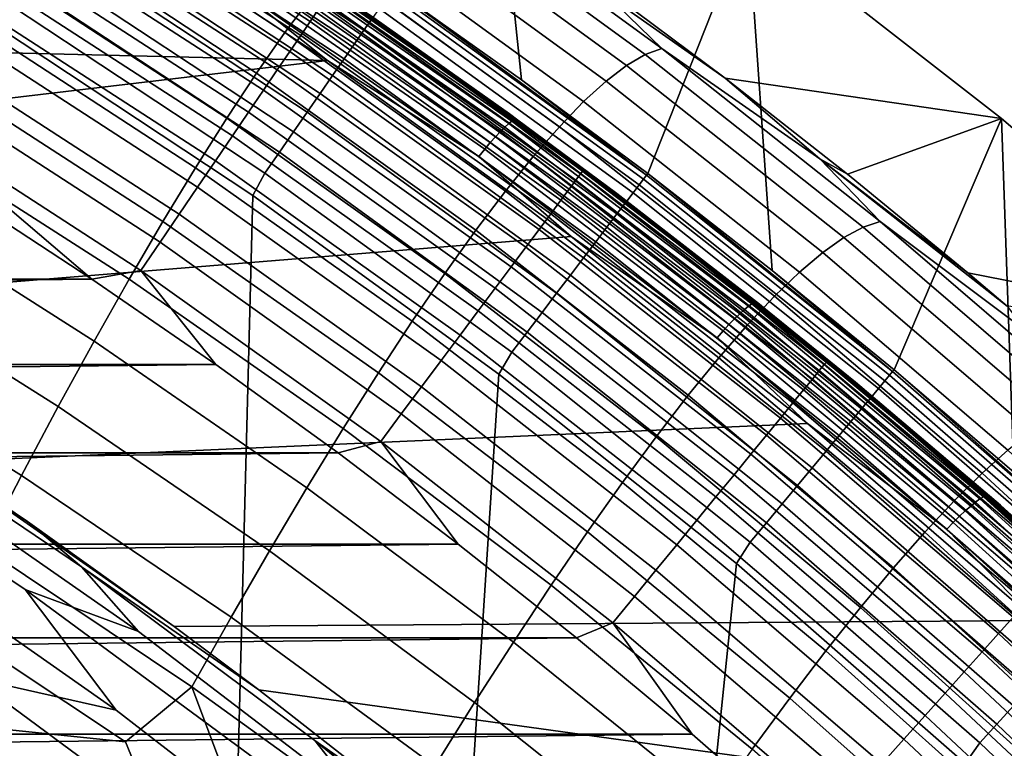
# Model space of a CAD drawing. Header units: metres. Extents: x -109 to 109, y -342 to 66.
# Tile 425 of 512: x 14.5 to 18.44, y 20.05 to 22.96. Entities that reach past the tile are written whole.
import ezdxf

# ---------------------------------------------------------------- set-up
doc = ezdxf.new("R2010")
doc.units = ezdxf.units.M
doc.layers.add('solid_K_24_62_16_000B91', color=7, linetype='CONTINUOUS')

msp = doc.modelspace()

# ---------------------------------------------------------------- linework, layer by layer
at = {"layer": 'solid_K_24_62_16_000B91'}
for points in [[(15.991677, 23.088614, 30.034899), (16.5056, 22.72406, 30.034899), (16.362354, 24.106152)], [(17.011217, 22.348072, 30.034899), (17.410774, 23.360184), (16.362354, 24.106152), (16.5056, 22.72406, 30.034899)], [(15.691946, 23.003103, 83.966492), (14.656211, 23.674631, 83.966492), (14.626853, 23.627079, 84.093422), (15.660514, 22.956896, 84.093422)], [(14.753477, 23.664045, -18.829754), (15.666631, 23.056747, -18.906811), (15.559358, 22.912891, -19.282022), (14.650827, 23.514727, -19.215351)], [(15.90837, 22.969385, 30.520365), (14.862084, 23.659826, 30.520365), (14.83138, 23.610947, 30.605007), (15.875504, 22.921932, 30.605007)], [(14.887036, 23.64954, 46.641953), (15.425117, 23.303118, 83.426178), (16.457989, 22.587542, 83.426178), (15.901577, 22.981541, 46.495449)], [(15.660514, 22.956896, 84.093422), (14.626853, 23.627079, 84.093422), (14.591463, 23.569756, 84.214653), (15.622622, 22.901194, 84.214653)], [(15.875504, 22.921932, 30.605007), (14.83138, 23.610947, 30.605007), (14.79623, 23.554989, 30.683298), (15.83788, 22.867609, 30.683298)], [(15.622622, 22.901194, 84.214653), (14.591463, 23.569756, 84.214653), (14.550342, 23.503149, 84.32914), (15.578595, 22.836472, 84.32914)], [(15.83788, 22.867609, 30.683298), (14.79623, 23.554989, 30.683298), (14.757004, 23.492542, 30.754417), (15.795892, 22.806984, 30.754417)], [(14.650827, 23.514727, -19.215351), (15.559358, 22.912891, -19.282022), (15.445794, 22.750315, -19.64773), (14.54223, 23.346022, -19.591316)], [(15.578595, 22.836472, 84.32914), (14.550342, 23.503149, 84.32914), (14.503841, 23.42783, 84.435905), (15.528809, 22.763283, 84.435905)], [(15.795892, 22.806984, 30.754417), (14.757004, 23.492542, 30.754417), (14.714113, 23.424263, 30.817619), (15.749982, 22.740696, 30.817619)], [(16.098898, 23.482441, -16.922972), (17.000734, 22.824306, -17.05686), (16.926321, 22.780666, -17.453314), (16.026939, 23.436771, -17.330425)], [(16.163284, 23.508303, -16.512434), (17.067213, 22.848875, -16.657282), (17.000734, 22.824306, -17.05686), (16.098898, 23.482441, -16.922972)], [(16.845245, 23.064573, -16.206446), (17.067213, 22.848875, -16.657282), (16.163284, 23.508303, -16.512434)], [(14.725998, 23.461349, 46.349281), (15.729713, 22.800573, 46.202793), (11.17944, 22.910191, 46.227093), (10.130357, 23.38991, 46.333443)], [(15.351768, 23.10199, 46.27219), (15.729713, 22.800573, 46.202793), (14.725998, 23.461349, 46.349281)], [(16.026939, 23.436771, -17.330425), (16.926321, 22.780666, -17.453314), (16.844141, 22.717993, -17.845543), (15.947569, 23.37133, -17.733667)], [(15.528809, 22.763283, 84.435905), (14.503841, 23.42783, 84.435905), (14.452359, 23.34444, 84.534042), (15.473689, 22.682253, 84.534042)], [(15.749982, 22.740696, 30.817619), (14.714113, 23.424263, 30.817619), (14.668008, 23.350864, 30.872238), (15.70063, 22.669439, 30.872238)], [(15.947569, 23.37133, -17.733667), (16.844141, 22.717993, -17.845543), (16.754364, 22.636314, -18.232447), (15.860951, 23.286152, -18.131565)], [(16.823025, 23.102846, -15.916196), (17.410774, 23.360184), (18.425398, 22.568516), (17.320786, 22.729645, -15.970938)], [(17.011217, 22.348072, 30.034899), (17.50827, 21.960835, 30.034899), (17.410774, 23.360184)], [(17.996513, 21.562544, 30.034899), (18.425398, 22.568516), (17.410774, 23.360184), (17.50827, 21.960835, 30.034899)], [(15.473689, 22.682253, 84.534042), (14.452359, 23.34444, 84.534042), (14.396337, 23.253696, 84.622704), (15.413707, 22.594074, 84.622704)], [(14.54223, 23.346022, -19.591316), (15.445794, 22.750315, -19.64773), (15.326304, 22.569635, -20.003044), (14.428033, 23.158573, -19.956736)], [(15.70063, 22.669439, 30.872238), (14.668008, 23.350864, 30.872238), (14.619171, 23.273119, 30.917702), (15.648356, 22.593964, 30.917702)], [(15.745089, 23.081224, 83.562515), (16.457989, 22.587542, 83.426178), (15.425117, 23.303118, 83.426178)], [(15.860951, 23.286152, -18.131565), (16.754364, 22.636314, -18.232447), (16.657158, 22.535671, -18.612926), (15.767249, 23.181276, -18.522987)], [(15.413707, 22.594074, 84.622704), (14.396337, 23.253696, 84.622704), (14.33625, 23.156372, 84.701141), (15.349375, 22.499504, 84.701141)], [(15.648356, 22.593964, 30.917702), (14.619171, 23.273119, 30.917702), (14.568117, 23.191843, 30.953533), (15.593708, 22.515059, 30.953533)], [(16.454603, 22.548233, 46.266941), (15.463814, 23.237886, 46.419834), (15.476101, 23.248446, 46.45562), (16.467665, 22.558254, 46.302608)], [(16.467665, 22.558254, 46.302608), (15.476101, 23.248446, 46.45562), (15.485883, 23.254852, 46.493118), (16.478064, 22.564232, 46.340012)], [(16.478064, 22.564232, 46.340012), (15.485883, 23.254852, 46.493118), (15.492991, 23.256998, 46.531693), (16.48562, 22.566067, 46.378517)], [(16.48562, 22.566067, 46.378517), (15.492991, 23.256998, 46.531693), (15.901577, 22.981541, 46.495449)], [(16.40188, 22.495974, 46.176292), (15.414217, 23.183449, 46.328701), (15.432605, 23.205107, 46.355827), (16.421427, 22.516825, 46.203239)], [(16.421427, 22.516825, 46.203239), (15.432605, 23.205107, 46.355827), (15.449231, 23.223356, 46.386379), (16.439102, 22.534346, 46.233627)], [(16.439102, 22.534346, 46.233627), (15.449231, 23.223356, 46.386379), (15.463814, 23.237886, 46.419834), (16.454603, 22.548233, 46.266941)], [(15.593708, 22.515059, 30.953533), (14.568117, 23.191843, 30.953533), (14.515381, 23.107889, 30.979355), (15.537259, 22.433556, 30.979355)], [(16.380798, 22.472147, 46.153248), (15.394385, 23.158752, 46.305466), (15.414217, 23.183449, 46.328701), (16.40188, 22.495974, 46.176292)], [(15.767249, 23.181276, -18.522987), (16.657158, 22.535671, -18.612926), (16.552694, 22.416103, -18.985882), (15.666631, 23.056747, -18.906811)], [(15.349375, 22.499504, 84.701141), (14.33625, 23.156372, 84.701141), (14.272616, 23.053299, 84.768677), (15.281243, 22.399347, 84.768677)], [(14.428033, 23.158573, -19.956736), (15.326304, 22.569635, -20.003044), (15.201256, 22.371475, -20.34708), (14.308586, 22.95302, -20.310696)], [(16.335493, 22.417255, 46.120388), (15.351768, 23.10199, 46.27219), (15.373449, 23.131445, 46.286522), (16.358543, 22.445757, 46.134506)], [(16.358543, 22.445757, 46.134506), (15.373449, 23.131445, 46.286522), (15.394385, 23.158752, 46.305466), (16.380798, 22.472147, 46.153248)], [(15.537259, 22.433556, 30.979355), (14.515381, 23.107889, 30.979355), (14.461516, 23.022139, 30.994898), (15.479602, 22.350307, 30.994898)], [(16.335493, 22.417255, 46.120388), (15.729713, 22.800573, 46.202793), (15.351768, 23.10199, 46.27219)], [(16.75351, 22.362112, 83.562515), (15.745089, 23.081224, 83.562515), (15.734415, 23.065535, 83.699898), (16.742153, 22.346909, 83.699898)], [(16.75351, 22.362112, 83.562515), (16.457989, 22.587542, 83.426178), (15.745089, 23.081224, 83.562515)], [(15.975239, 23.065935, 30.237499), (16.993767, 22.326162, 30.237499), (17.005396, 22.341442, 30.136866), (15.986173, 23.08172, 30.136866)], [(15.986173, 23.08172, 30.136866), (17.005396, 22.341442, 30.136866), (15.991677, 23.088614, 30.034899)], [(17.005396, 22.341442, 30.136866), (16.5056, 22.72406, 30.034899), (15.991677, 23.088614, 30.034899)], [(16.845245, 23.064573, -16.206446), (16.823025, 23.102846, -15.916196), (17.320786, 22.729645, -15.970938)], [(15.281243, 22.399347, 84.768677), (14.272616, 23.053299, 84.768677), (14.205976, 22.94536, 84.824738), (15.209894, 22.29446, 84.824738)], [(15.666631, 23.056747, -18.906811), (16.552694, 22.416103, -18.985882), (16.44125, 22.277924, -19.350334), (15.559358, 22.912891, -19.282022)], [(16.742153, 22.346909, 83.699898), (15.734415, 23.065535, 83.699898), (15.71665, 23.039419, 83.834938), (16.723249, 22.321606, 83.834938)], [(16.97596, 22.302769, 30.335642), (15.958501, 23.041767, 30.335642), (15.936132, 23.00947, 30.430262), (16.952166, 22.271509, 30.430262)], [(16.993767, 22.326162, 30.237499), (15.975239, 23.065935, 30.237499), (15.958501, 23.041767, 30.335642), (16.97596, 22.302769, 30.335642)], [(17.067213, 22.848875, -16.657282), (16.845245, 23.064573, -16.206446), (17.320786, 22.729645, -15.970938), (17.698484, 22.407253, -16.359255)], [(14.461516, 23.022139, 30.994898), (14.416456, 22.931305, 31), (15.431111, 22.261171, 31), (15.479602, 22.350307, 30.994898)], [(16.696964, 22.286417, 83.966492), (15.691946, 23.003103, 83.966492), (15.660514, 22.956896, 84.093422), (16.663519, 22.241646, 84.093422)], [(16.723249, 22.321606, 83.834938), (15.71665, 23.039419, 83.834938), (15.691946, 23.003103, 83.966492), (16.696964, 22.286417, 83.966492)], [(16.952166, 22.271509, 30.430262), (15.936132, 23.00947, 30.430262), (15.90837, 22.969385, 30.520365), (16.922634, 22.23271, 30.520365)], [(16.922634, 22.23271, 30.520365), (15.90837, 22.969385, 30.520365), (15.875504, 22.921932, 30.605007), (16.887672, 22.186779, 30.605007)], [(15.901577, 22.981541, 46.495449), (16.457989, 22.587542, 83.426178), (17.457718, 21.826347, 83.426178), (16.887358, 22.269283, 46.339237)], [(16.48562, 22.566067, 46.378517), (15.901577, 22.981541, 46.495449), (16.887358, 22.269283, 46.339237)], [(15.209894, 22.29446, 84.824738), (14.205976, 22.94536, 84.824738), (14.136902, 22.833475, 84.868843), (15.135939, 22.185741, 84.868843)], [(14.308586, 22.95302, -20.310696), (15.201256, 22.371475, -20.34708), (15.071013, 22.156452, -20.678947), (14.18424, 22.730009, -20.652283)], [(14.463273, 19.152376, 31), (15.332311, 18.464027, 31), (15.431111, 22.261171, 31), (14.416456, 22.931305, 31)], [(16.663519, 22.241646, 84.093422), (15.660514, 22.956896, 84.093422), (15.622622, 22.901194, 84.214653), (16.623199, 22.187674, 84.214653)], [(15.729713, 22.800573, 46.202793), (12.204753, 22.383778, 46.11039), (11.17944, 22.910191, 46.227093)], [(15.559358, 22.912891, -19.282022), (16.44125, 22.277924, -19.350334), (16.323198, 22.121716, -19.705416), (15.445794, 22.750315, -19.64773)], [(16.623199, 22.187674, 84.214653), (15.622622, 22.901194, 84.214653), (15.578595, 22.836472, 84.32914), (16.576353, 22.124962, 84.32914)], [(16.887672, 22.186779, 30.605007), (15.875504, 22.921932, 30.605007), (15.83788, 22.867609, 30.683298), (16.847649, 22.134197, 30.683298)], [(16.847649, 22.134197, 30.683298), (15.83788, 22.867609, 30.683298), (15.795892, 22.806984, 30.754417), (16.802984, 22.075518, 30.754417)], [(17.067213, 22.848875, -16.657282), (17.94058, 22.156818, -16.805851), (17.872252, 22.133585, -17.194113), (17.000734, 22.824306, -17.05686)], [(17.698484, 22.407253, -16.359255), (17.94058, 22.156818, -16.805851), (17.067213, 22.848875, -16.657282)], [(15.135939, 22.185741, 84.868843), (14.136902, 22.833475, 84.868843), (14.065983, 22.718603, 84.900612), (15.060007, 22.074118, 84.900612)], [(16.576353, 22.124962, 84.32914), (15.578595, 22.836472, 84.32914), (15.528809, 22.763283, 84.435905), (16.523378, 22.054047, 84.435905)], [(16.802984, 22.075518, 30.754417), (15.795892, 22.806984, 30.754417), (15.749982, 22.740696, 30.817619), (16.754147, 22.011354, 30.817619)], [(17.000734, 22.824306, -17.05686), (17.872252, 22.133585, -17.194113), (17.795666, 22.092043, -17.57921), (16.926321, 22.780666, -17.453314)], [(15.729713, 22.800573, 46.202793), (16.704998, 22.095995, 46.046589), (13.204117, 21.81179, 45.983582), (12.204753, 22.383778, 46.11039)], [(16.335493, 22.417255, 46.120388), (16.704998, 22.095995, 46.046589), (15.729713, 22.800573, 46.202793)], [(16.926321, 22.780666, -17.453314), (17.795666, 22.092043, -17.57921), (17.710997, 22.032227, -17.960075), (16.844141, 22.717993, -17.845543)], [(14.18424, 22.730009, -20.652283), (15.071013, 22.156452, -20.678947), (14.935945, 21.925186, -20.997759), (14.055344, 22.490181, -20.980581)], [(15.445794, 22.750315, -19.64773), (16.323198, 22.121716, -19.705416), (16.198921, 21.948072, -20.050268), (15.326304, 22.569635, -20.003044)], [(16.523378, 22.054047, 84.435905), (15.528809, 22.763283, 84.435905), (15.473689, 22.682253, 84.534042), (16.464727, 21.975534, 84.534042)], [(16.754147, 22.011354, 30.817619), (15.749982, 22.740696, 30.817619), (15.70063, 22.669439, 30.872238), (16.701649, 21.942385, 30.872238)], [(17.810295, 22.345631, -16.027313), (17.320786, 22.729645, -15.970938), (18.425398, 22.568516)], [(17.698484, 22.407253, -16.359255), (17.320786, 22.729645, -15.970938), (17.810295, 22.345631, -16.027313)], [(15.060007, 22.074118, 84.900612), (14.065983, 22.718603, 84.900612), (13.993825, 22.601725, 84.919785), (14.982751, 21.960546, 84.919785)], [(17.005396, 22.341442, 30.136866), (17.011217, 22.348072, 30.034899), (16.5056, 22.72406, 30.034899)], [(16.844141, 22.717993, -17.845543), (17.710997, 22.032227, -17.960075), (17.618418, 21.954166, -18.335634), (16.754364, 22.636314, -18.232447)], [(16.464727, 21.975534, 84.534042), (15.473689, 22.682253, 84.534042), (15.413707, 22.594074, 84.622704), (16.400904, 21.890097, 84.622704)], [(16.701649, 21.942385, 30.872238), (15.70063, 22.669439, 30.872238), (15.648356, 22.593964, 30.917702), (16.646042, 21.869328, 30.917702)], [(16.754364, 22.636314, -18.232447), (17.618418, 21.954166, -18.335634), (17.518099, 21.857895, -18.704823), (16.657158, 22.535671, -18.612926)], [(13.993825, 22.601725, 84.919785), (14.281992, 22.257135, 84.926178), (14.786493, 21.926191, 84.926178)], [(14.982751, 21.960546, 84.919785), (13.993825, 22.601725, 84.919785), (14.786493, 21.926191, 84.926178)], [(15.326304, 22.569635, -20.003044), (16.198921, 21.948072, -20.050268), (16.068802, 21.757593, -20.384027), (15.201256, 22.371475, -20.34708)], [(16.400904, 21.890097, 84.622704), (15.413707, 22.594074, 84.622704), (15.349375, 22.499504, 84.701141), (16.332451, 21.798464, 84.701141)], [(16.646042, 21.869328, 30.917702), (15.648356, 22.593964, 30.917702), (15.593708, 22.515059, 30.953533), (16.58791, 21.792955, 30.953533)], [(16.75351, 22.362112, 83.562515), (17.457718, 21.826347, 83.426178), (16.457989, 22.587542, 83.426178)], [(17.378641, 21.78722, 46.041489), (16.421427, 22.516825, 46.203239), (16.439102, 22.534346, 46.233627), (17.397329, 21.80397, 46.071709)], [(17.397329, 21.80397, 46.071709), (16.439102, 22.534346, 46.233627), (16.454603, 22.548233, 46.266941), (17.413717, 21.817183, 46.104874)], [(17.413717, 21.817183, 46.104874), (16.454603, 22.548233, 46.266941), (16.467665, 22.558254, 46.302608), (17.427526, 21.826632, 46.140411)], [(17.427526, 21.826632, 46.140411), (16.467665, 22.558254, 46.302608), (16.478064, 22.564232, 46.340012), (17.43852, 21.832157, 46.177715)], [(17.43852, 21.832157, 46.177715), (16.478064, 22.564232, 46.340012), (16.48562, 22.566067, 46.378517), (17.446508, 21.833662, 46.216145)], [(17.446508, 21.833662, 46.216145), (16.48562, 22.566067, 46.378517), (16.887358, 22.269283, 46.339237)], [(16.657158, 22.535671, -18.612926), (17.518099, 21.857895, -18.704823), (17.410221, 21.743454, -19.066572), (16.552694, 22.416103, -18.985882)], [(17.810295, 22.345631, -16.027313), (18.425398, 22.568516), (19.403938, 21.732933), (18.291319, 21.950983, -16.085337)], [(17.996513, 21.562544, 30.034899), (18.475697, 21.153402, 30.034899), (18.425398, 22.568516)], [(18.945581, 20.733614, 30.034899), (19.403938, 21.732933), (18.425398, 22.568516), (18.475697, 21.153402, 30.034899)], [(16.332451, 21.798464, 84.701141), (15.349375, 22.499504, 84.701141), (15.281243, 22.399347, 84.768677), (16.259956, 21.701418, 84.768677)], [(16.58791, 21.792955, 30.953533), (15.593708, 22.515059, 30.953533), (15.537259, 22.433556, 30.979355), (16.527863, 21.714064, 30.979355)], [(17.335688, 21.744316, 45.991894), (16.380798, 22.472147, 46.153248), (16.40188, 22.495974, 46.176292), (17.357977, 21.767221, 46.014729)], [(17.357977, 21.767221, 46.014729), (16.40188, 22.495974, 46.176292), (16.421427, 22.516825, 46.203239), (17.378641, 21.78722, 46.041489)], [(14.055344, 22.490181, -20.980581), (14.935945, 21.925186, -20.997759), (14.796416, 21.678297, -21.302629), (13.922247, 22.23418, -21.29468)], [(17.312159, 21.718897, 45.973366), (16.358543, 22.445757, 46.134506), (16.380798, 22.472147, 46.153248), (17.335688, 21.744316, 45.991894)], [(16.527863, 21.714064, 30.979355), (15.537259, 22.433556, 30.979355), (15.479602, 22.350307, 30.994898), (16.46653, 21.633486, 30.994898)], [(17.28779, 21.691399, 45.959469), (16.335493, 22.417255, 46.120388), (16.358543, 22.445757, 46.134506), (17.312159, 21.718897, 45.973366)], [(17.28779, 21.691399, 45.959469), (16.704998, 22.095995, 46.046589), (16.335493, 22.417255, 46.120388)], [(16.552694, 22.416103, -18.985882), (17.410221, 21.743454, -19.066572), (17.295063, 21.611141, -19.419931), (16.44125, 22.277924, -19.350334)], [(16.259956, 21.701418, 84.768677), (15.281243, 22.399347, 84.768677), (15.209894, 22.29446, 84.824738), (16.184038, 21.599791, 84.824738)], [(17.698484, 22.407253, -16.359255), (17.810295, 22.345631, -16.027313), (18.291319, 21.950983, -16.085337)], [(17.698484, 22.407253, -16.359255), (18.291319, 21.950983, -16.085337), (18.448744, 21.817947, -16.104916)], [(17.94058, 22.156818, -16.805851), (17.698484, 22.407253, -16.359255), (18.448744, 21.817947, -16.104916), (18.522305, 21.720478, -16.515463)], [(15.201256, 22.371475, -20.34708), (16.068802, 21.757593, -20.384027), (15.93322, 21.550873, -20.705835), (15.071013, 22.156452, -20.678947)], [(15.479602, 22.350307, 30.994898), (15.431111, 22.261171, 31), (16.414732, 21.546125, 31), (16.46653, 21.633486, 30.994898)], [(17.717115, 21.584412, 83.699898), (16.742153, 22.346909, 83.699898), (16.723249, 22.321606, 83.834938), (17.697113, 21.559969, 83.834938)], [(17.729136, 21.599096, 83.562515), (16.75351, 22.362112, 83.562515), (16.742153, 22.346909, 83.699898), (17.717115, 21.584412, 83.699898)], [(17.729136, 21.599096, 83.562515), (17.457718, 21.826347, 83.426178), (16.75351, 22.362112, 83.562515)], [(16.993767, 22.326162, 30.237499), (17.978086, 21.541449, 30.237499), (17.990389, 21.55619, 30.136866), (17.005396, 22.341442, 30.136866)], [(17.005396, 22.341442, 30.136866), (17.990389, 21.55619, 30.136866), (17.011217, 22.348072, 30.034899)], [(17.990389, 21.55619, 30.136866), (17.50827, 21.960835, 30.034899), (17.011217, 22.348072, 30.034899)], [(16.184038, 21.599791, 84.824738), (15.209894, 22.29446, 84.824738), (15.135939, 22.185741, 84.868843), (16.105345, 21.49445, 84.868843)], [(17.697113, 21.559969, 83.834938), (16.723249, 22.321606, 83.834938), (16.696964, 22.286417, 83.966492), (17.669296, 21.525978, 83.966492)], [(17.959249, 21.518879, 30.335642), (16.97596, 22.302769, 30.335642), (16.952166, 22.271509, 30.430262), (17.934076, 21.488718, 30.430262)], [(17.978086, 21.541449, 30.237499), (16.993767, 22.326162, 30.237499), (16.97596, 22.302769, 30.335642), (17.959249, 21.518879, 30.335642)], [(14.786493, 21.926191, 84.926178), (14.281992, 22.257135, 84.926178), (-14.786502, 21.926186, 84.926178)], [(15.332311, 18.464027, 31), (16.168739, 17.73617, 31), (16.414732, 21.546125, 31), (15.431111, 22.261171, 31)], [(16.44125, 22.277924, -19.350334), (17.295063, 21.611141, -19.419931), (17.173018, 21.461514, -19.764061), (16.323198, 22.121716, -19.705416)], [(17.669296, 21.525978, 83.966492), (16.696964, 22.286417, 83.966492), (16.663519, 22.241646, 84.093422), (17.633904, 21.482729, 84.093422)], [(16.887358, 22.269283, 46.339237), (17.457718, 21.826347, 83.426178), (18.422287, 21.021067, 83.426178), (17.842443, 21.513929, 46.173573)], [(17.446508, 21.833662, 46.216145), (16.887358, 22.269283, 46.339237), (17.842443, 21.513929, 46.173573)], [(17.934076, 21.488718, 30.430262), (16.952166, 22.271509, 30.430262), (16.922634, 22.23271, 30.520365), (17.902834, 21.451281, 30.520365)], [(13.922247, 22.23418, -21.29468), (14.796416, 21.678297, -21.302629), (14.652792, 21.416405, -21.592667), (13.785298, 21.962646, -21.59366)], [(17.633904, 21.482729, 84.093422), (16.663519, 22.241646, 84.093422), (16.623199, 22.187674, 84.214653), (17.591236, 21.430593, 84.214653)], [(17.902834, 21.451281, 30.520365), (16.922634, 22.23271, 30.520365), (16.887672, 22.186779, 30.605007), (17.865847, 21.406963, 30.605007)], [(16.105345, 21.49445, 84.868843), (15.135939, 22.185741, 84.868843), (15.060007, 22.074118, 84.900612), (16.024551, 21.386293, 84.900612)], [(17.591236, 21.430593, 84.214653), (16.623199, 22.187674, 84.214653), (16.576353, 22.124962, 84.32914), (17.541662, 21.370016, 84.32914)], [(17.865847, 21.406963, 30.605007), (16.887672, 22.186779, 30.605007), (16.847649, 22.134197, 30.683298), (17.823505, 21.35623, 30.683298)], [(15.071013, 22.156452, -20.678947), (15.93322, 21.550873, -20.705835), (15.792557, 21.328506, -21.014832), (14.935945, 21.925186, -20.997759)], [(17.94058, 22.156818, -16.805851), (18.78207, 21.433603, -16.957565), (18.71213, 21.411739, -17.334187), (17.872252, 22.133585, -17.194113)], [(18.522305, 21.720478, -16.515463), (18.78207, 21.433603, -16.957565), (17.94058, 22.156818, -16.805851)], [(16.323198, 22.121716, -19.705416), (17.173018, 21.461514, -19.764061), (17.044479, 21.295147, -20.098129), (16.198921, 21.948072, -20.050268)], [(17.541662, 21.370016, 84.32914), (16.576353, 22.124962, 84.32914), (16.523378, 22.054047, 84.435905), (17.485601, 21.301514, 84.435905)], [(17.823505, 21.35623, 30.683298), (16.847649, 22.134197, 30.683298), (16.802984, 22.075518, 30.754417), (17.776255, 21.299614, 30.754417)], [(17.872252, 22.133585, -17.194113), (18.71213, 21.411739, -17.334187), (18.63365, 21.372353, -17.707607), (17.795666, 22.092043, -17.57921)], [(16.704998, 22.095995, 46.046589), (17.649939, 21.348764, 45.880932), (14.175406, 21.195444, 45.846943), (13.204117, 21.81179, 45.983582)], [(16.024551, 21.386293, 84.900612), (15.060007, 22.074118, 84.900612), (14.982751, 21.960546, 84.919785), (15.942347, 21.276251, 84.919785)], [(17.28779, 21.691399, 45.959469), (17.649939, 21.348764, 45.880932), (16.704998, 22.095995, 46.046589)], [(17.776255, 21.299614, 30.754417), (16.802984, 22.075518, 30.754417), (16.754147, 22.011354, 30.817619), (17.724588, 21.237707, 30.817619)], [(17.795666, 22.092043, -17.57921), (18.63365, 21.372353, -17.707607), (18.54681, 21.315474, -18.076788), (17.710997, 22.032227, -17.960075)], [(17.485601, 21.301514, 84.435905), (16.523378, 22.054047, 84.435905), (16.464727, 21.975534, 84.534042), (17.423536, 21.225672, 84.534042)], [(17.710997, 22.032227, -17.960075), (18.54681, 21.315474, -18.076788), (18.451784, 21.241133, -18.440689), (17.618418, 21.954166, -18.335634)], [(17.724588, 21.237707, 30.817619), (16.754147, 22.011354, 30.817619), (16.701649, 21.942385, 30.872238), (17.669048, 21.17116, 30.872238)], [(13.785298, 21.962646, -21.59366), (14.652792, 21.416405, -21.592667), (14.505441, 21.140129, -21.866987), (13.644848, 21.676224, -21.876614)], [(14.982751, 21.960546, 84.919785), (14.786493, 21.926191, 84.926178), (15.283257, 21.583902, 84.926178)], [(15.942347, 21.276251, 84.919785), (14.982751, 21.960546, 84.919785), (15.283257, 21.583902, 84.926178), (15.772186, 21.230328, 84.926178)], [(16.198921, 21.948072, -20.050268), (17.044479, 21.295147, -20.098129), (16.909842, 21.112608, -20.421303), (16.068802, 21.757593, -20.384027)], [(17.423536, 21.225672, 84.534042), (16.464727, 21.975534, 84.534042), (16.400904, 21.890097, 84.622704), (17.355995, 21.143141, 84.622704)], [(17.669048, 21.17116, 30.872238), (16.701649, 21.942385, 30.872238), (16.646042, 21.869328, 30.917702), (17.610222, 21.100672, 30.917702)], [(17.990389, 21.55619, 30.136866), (17.996513, 21.562544, 30.034899), (17.50827, 21.960835, 30.034899)], [(17.618418, 21.954166, -18.335634), (18.451784, 21.241133, -18.440689), (18.348751, 21.149357, -18.798277), (17.518099, 21.857895, -18.704823)], [(18.448744, 21.817947, -16.104916), (18.291319, 21.950983, -16.085337), (19.403938, 21.732933)], [(14.786493, 21.926191, 84.926178), (-14.786502, 21.926186, 84.926178), (-15.283264, 21.583897, 84.926178)], [(15.283257, 21.583902, 84.926178), (14.786493, 21.926191, 84.926178), (-15.283264, 21.583897, 84.926178)], [(14.935945, 21.925186, -20.997759), (15.792557, 21.328506, -21.014832), (15.647194, 21.091089, -21.310156), (14.796416, 21.678297, -21.302629)], [(17.355995, 21.143141, 84.622704), (16.400904, 21.890097, 84.622704), (16.332451, 21.798464, 84.701141), (17.283556, 21.054626, 84.701141)], [(17.610222, 21.100672, 30.917702), (16.646042, 21.869328, 30.917702), (16.58791, 21.792955, 30.953533), (17.548721, 21.026983, 30.953533)], [(17.518099, 21.857895, -18.704823), (18.348751, 21.149357, -18.798277), (18.23789, 21.040186, -19.148516), (17.410221, 21.743454, -19.066572)], [(18.339449, 21.046238, 45.93396), (17.413717, 21.817183, 46.104874), (17.427526, 21.826632, 46.140411), (18.353977, 21.05509, 45.969364)], [(18.353977, 21.05509, 45.969364), (17.427526, 21.826632, 46.140411), (17.43852, 21.832157, 46.177715), (18.365543, 21.060137, 46.006561)], [(18.365543, 21.060137, 46.006561), (17.43852, 21.832157, 46.177715), (17.446508, 21.833662, 46.216145), (18.373949, 21.061295, 46.044918)], [(18.373949, 21.061295, 46.044918), (17.446508, 21.833662, 46.216145), (17.842443, 21.513929, 46.173573)], [(17.729136, 21.599096, 83.562515), (18.422287, 21.021067, 83.426178), (17.457718, 21.826347, 83.426178)], [(17.283556, 21.054626, 84.701141), (16.332451, 21.798464, 84.701141), (16.259956, 21.701418, 84.768677), (17.206841, 20.960882, 84.768677)], [(17.548721, 21.026983, 30.953533), (16.58791, 21.792955, 30.953533), (16.527863, 21.714064, 30.979355), (17.485195, 20.950865, 30.979355)], [(18.280806, 20.998695, 45.844353), (17.357977, 21.767221, 46.014729), (17.378641, 21.78722, 46.041489), (18.302546, 21.017797, 45.870911)], [(18.302546, 21.017797, 45.870911), (17.378641, 21.78722, 46.041489), (17.397329, 21.80397, 46.071709), (18.322206, 21.033737, 45.900951)], [(18.322206, 21.033737, 45.900951), (17.397329, 21.80397, 46.071709), (17.413717, 21.817183, 46.104874), (18.339449, 21.046238, 45.93396)], [(16.068802, 21.757593, -20.384027), (16.909842, 21.112608, -20.421303), (16.769501, 20.914469, -20.732752), (15.93322, 21.550873, -20.705835)], [(17.410221, 21.743454, -19.066572), (18.23789, 21.040186, -19.148516), (18.119493, 20.913906, -19.490482), (17.295063, 21.611141, -19.419931)], [(18.232599, 20.952358, 45.803429), (17.312159, 21.718897, 45.973366), (17.335688, 21.744316, 45.991894), (18.257355, 20.976757, 45.821728)], [(18.257355, 20.976757, 45.821728), (17.335688, 21.744316, 45.991894), (17.357977, 21.767221, 46.014729), (18.280806, 20.998695, 45.844353)], [(17.485195, 20.950865, 30.979355), (16.527863, 21.714064, 30.979355), (16.46653, 21.633486, 30.994898), (17.420309, 20.873119, 30.994898)], [(18.206963, 20.925919, 45.789768), (17.28779, 21.691399, 45.959469), (17.312159, 21.718897, 45.973366), (18.232599, 20.952358, 45.803429)], [(13.644848, 21.676224, -21.876614), (14.505441, 21.140129, -21.866987), (14.354729, 20.850088, -22.124702), (13.501246, 21.375553, -22.142622)], [(14.796416, 21.678297, -21.302629), (15.647194, 21.091089, -21.310156), (15.497514, 20.83922, -21.590944), (14.652792, 21.416405, -21.592667)], [(17.206841, 20.960882, 84.768677), (16.259956, 21.701418, 84.768677), (16.184038, 21.599791, 84.824738), (17.126501, 20.862711, 84.824738)], [(18.206963, 20.925919, 45.789768), (17.649939, 21.348764, 45.880932), (17.28779, 21.691399, 45.959469)], [(16.46653, 21.633486, 30.994898), (16.414732, 21.546125, 31), (17.365381, 20.787554, 31), (17.420309, 20.873119, 30.994898)], [(14.175406, 21.195444, 45.846943), (14.529225, 20.955898, 45.643486), (13.78029, 21.427156, 44.4907), (13.573849, 21.587004, 45.643486)], [(17.126501, 20.862711, 84.824738), (16.184038, 21.599791, 84.824738), (16.105345, 21.49445, 84.868843), (17.043226, 20.760954, 84.868843)], [(17.295063, 21.611141, -19.419931), (18.119493, 20.913906, -19.490482), (17.993963, 20.771048, -19.823368), (17.173018, 21.461514, -19.764061)], [(18.657398, 20.779533, 83.699898), (17.717115, 21.584412, 83.699898), (17.697113, 21.559969, 83.834938), (18.636333, 20.756001, 83.834938)], [(18.670053, 20.793674, 83.562515), (17.729136, 21.599096, 83.562515), (17.717115, 21.584412, 83.699898), (18.657398, 20.779533, 83.699898)], [(18.670053, 20.793674, 83.562515), (18.422287, 21.021067, 83.426178), (17.729136, 21.599096, 83.562515)], [(15.283257, 21.583902, 84.926178), (-15.283264, 21.583897, 84.926178), (-15.772194, 21.230322, 84.926178)], [(15.772186, 21.230328, 84.926178), (15.283257, 21.583902, 84.926178), (-15.772194, 21.230322, 84.926178)], [(15.93322, 21.550873, -20.705835), (16.769501, 20.914469, -20.732752), (16.62385, 20.701302, -21.031639), (15.792557, 21.328506, -21.014832)], [(16.168739, 17.73617, 31), (16.970552, 16.970573, 31), (17.365381, 20.787554, 31), (16.414732, 21.546125, 31)], [(18.636333, 20.756001, 83.834938), (17.697113, 21.559969, 83.834938), (17.669296, 21.525978, 83.966492), (18.60704, 20.723272, 83.966492)], [(17.978086, 21.541449, 30.237499), (18.926218, 20.713375, 30.237499), (18.939171, 20.727551, 30.136866), (17.990389, 21.55619, 30.136866)], [(17.990389, 21.55619, 30.136866), (18.939171, 20.727551, 30.136866), (17.996513, 21.562544, 30.034899)], [(18.939171, 20.727551, 30.136866), (18.475697, 21.153402, 30.034899), (17.996513, 21.562544, 30.034899)], [(18.60704, 20.723272, 83.966492), (17.669296, 21.525978, 83.966492), (17.633904, 21.482729, 84.093422), (18.569769, 20.681633, 84.093422)], [(17.842443, 21.513929, 46.173573), (18.422287, 21.021067, 83.426178), (19.349756, 20.173321, 83.426178), (18.764927, 20.716732, 45.998734)], [(18.373949, 21.061295, 46.044918), (17.842443, 21.513929, 46.173573), (18.764927, 20.716732, 45.998734)], [(18.906387, 20.691671, 30.335642), (17.959249, 21.518879, 30.335642), (17.934076, 21.488718, 30.430262), (18.879887, 20.66267, 30.430262)], [(18.926218, 20.713375, 30.237499), (17.978086, 21.541449, 30.237499), (17.959249, 21.518879, 30.335642), (18.906387, 20.691671, 30.335642)], [(17.043226, 20.760954, 84.868843), (16.105345, 21.49445, 84.868843), (16.024551, 21.386293, 84.900612), (16.957727, 20.656479, 84.900612)], [(18.569769, 20.681633, 84.093422), (17.633904, 21.482729, 84.093422), (17.591236, 21.430593, 84.214653), (18.524837, 20.631435, 84.214653)], [(18.879887, 20.66267, 30.430262), (17.934076, 21.488718, 30.430262), (17.902834, 21.451281, 30.520365), (18.846996, 20.626673, 30.520365)], [(13.78029, 21.427156, 44.4907), (14.74524, 20.774921, 44.4907), (14.974123, 20.516308, 43.340183), (14.035302, 21.169638, 43.340183)], [(14.529225, 20.955898, 45.643486), (14.74524, 20.774921, 44.4907), (13.78029, 21.427156, 44.4907)], [(17.173018, 21.461514, -19.764061), (17.993963, 20.771048, -19.823368), (17.861704, 20.61216, -20.146372), (17.044479, 21.295147, -20.098129)], [(18.524837, 20.631435, 84.214653), (17.591236, 21.430593, 84.214653), (17.541662, 21.370016, 84.32914), (18.472631, 20.573109, 84.32914)], [(18.846996, 20.626673, 30.520365), (17.902834, 21.451281, 30.520365), (17.865847, 21.406963, 30.605007), (18.80806, 20.584059, 30.605007)], [(14.652792, 21.416405, -21.592667), (15.497514, 20.83922, -21.590944), (15.343896, 20.57349, -21.85634), (14.505441, 21.140129, -21.866987)], [(18.80806, 20.584059, 30.605007), (17.865847, 21.406963, 30.605007), (17.823505, 21.35623, 30.683298), (18.763485, 20.535276, 30.683298)], [(17.649939, 21.348764, 45.880932), (18.562641, 20.560114, 45.706093), (15.116573, 20.536043, 45.700756), (14.175406, 21.195444, 45.846943)], [(16.957727, 20.656479, 84.900612), (16.024551, 21.386293, 84.900612), (15.942347, 21.276251, 84.919785), (16.870735, 20.550179, 84.919785)], [(18.472631, 20.573109, 84.32914), (17.541662, 21.370016, 84.32914), (17.485601, 21.301514, 84.435905), (18.413597, 20.507154, 84.435905)], [(18.206963, 20.925919, 45.789768), (18.562641, 20.560114, 45.706093), (17.649939, 21.348764, 45.880932)], [(18.763485, 20.535276, 30.683298), (17.823505, 21.35623, 30.683298), (17.776255, 21.299614, 30.754417), (18.713741, 20.480835, 30.754417)], [(13.568471, 21.320126, 42.19429), (14.520877, 20.683212, 42.19429), (14.883606, 20.200853, 41.055355), (13.952379, 20.854912, 41.055355)], [(14.974123, 20.516308, 43.340183), (14.520877, 20.683212, 42.19429), (13.568471, 21.320126, 42.19429), (14.035302, 21.169638, 43.340183)], [(15.792557, 21.328506, -21.014832), (16.62385, 20.701302, -21.031639), (16.473286, 20.473677, -21.317137), (15.647194, 21.091089, -21.310156)], [(15.942347, 21.276251, 84.919785), (15.772186, 21.230328, 84.926178), (16.252846, 20.865786, 84.926178)], [(16.870735, 20.550179, 84.919785), (15.942347, 21.276251, 84.919785), (16.252846, 20.865786, 84.926178), (16.725176, 20.490322, 84.926178)], [(17.044479, 21.295147, -20.098129), (17.861704, 20.61216, -20.146372), (17.723122, 20.437788, -20.458685), (16.909842, 21.112608, -20.421303)], [(18.413597, 20.507154, 84.435905), (17.485601, 21.301514, 84.435905), (17.423536, 21.225672, 84.534042), (18.348236, 20.434132, 84.534042)], [(18.713741, 20.480835, 30.754417), (17.776255, 21.299614, 30.754417), (17.724588, 21.237707, 30.817619), (18.659349, 20.421309, 30.817619)], [(15.772186, 21.230328, 84.926178), (-15.772194, 21.230322, 84.926178), (-16.252853, 20.86578, 84.926178)], [(16.252846, 20.865786, 84.926178), (15.772186, 21.230328, 84.926178), (-16.252853, 20.86578, 84.926178)], [(18.659349, 20.421309, 30.817619), (17.724588, 21.237707, 30.817619), (17.669048, 21.17116, 30.872238), (18.600882, 20.357321, 30.872238)], [(18.451784, 21.241133, -18.440689), (19.253668, 20.498814, -18.547323), (19.148321, 20.41164, -18.893021), (18.348751, 21.149357, -18.798277)], [(14.175406, 21.195444, 45.846943), (15.116573, 20.536043, 45.700756), (14.529225, 20.955898, 45.643486)], [(18.348236, 20.434132, 84.534042), (17.423536, 21.225672, 84.534042), (17.355995, 21.143141, 84.622704), (18.277111, 20.35467, 84.622704)], [(18.600882, 20.357321, 30.872238), (17.669048, 21.17116, 30.872238), (17.610222, 21.100672, 30.917702), (18.538952, 20.289541, 30.917702)], [(14.505441, 21.140129, -21.866987), (15.343896, 20.57349, -21.85634), (15.186725, 20.294497, -22.105482), (14.354729, 20.850088, -22.124702)], [(16.909842, 21.112608, -20.421303), (17.723122, 20.437788, -20.458685), (17.578627, 20.248474, -20.759508), (16.769501, 20.914469, -20.732752)], [(18.277111, 20.35467, 84.622704), (17.355995, 21.143141, 84.622704), (17.283556, 21.054626, 84.701141), (18.200829, 20.269445, 84.701141)], [(18.348751, 21.149357, -18.798277), (19.148321, 20.41164, -18.893021), (19.034922, 20.307865, -19.231466), (18.23789, 21.040186, -19.148516)], [(15.647194, 21.091089, -21.310156), (16.473286, 20.473677, -21.317137), (16.318201, 20.232164, -21.588411), (15.497514, 20.83922, -21.590944)], [(18.538952, 20.289541, 30.917702), (17.610222, 21.100672, 30.917702), (17.548721, 21.026983, 30.953533), (18.474209, 20.218685, 30.953533)], [(18.200829, 20.269445, 84.701141), (17.283556, 21.054626, 84.701141), (17.206841, 20.960882, 84.768677), (18.120041, 20.179186, 84.768677)], [(18.23789, 21.040186, -19.148516), (19.034922, 20.307865, -19.231466), (18.913765, 20.187757, -19.561766), (18.119493, 20.913906, -19.490482)], [(19.191511, 20.210117, 45.691853), (18.302546, 21.017797, 45.870911), (18.322206, 21.033737, 45.900951), (19.212107, 20.225208, 45.721706)], [(19.212107, 20.225208, 45.721706), (18.322206, 21.033737, 45.900951), (18.339449, 21.046238, 45.93396), (19.230167, 20.236967, 45.754547)], [(19.230167, 20.236967, 45.754547), (18.339449, 21.046238, 45.93396), (18.353977, 21.05509, 45.969364), (19.245386, 20.24519, 45.789814)], [(19.245386, 20.24519, 45.789814), (18.353977, 21.05509, 45.969364), (18.365543, 21.060137, 46.006561), (19.257502, 20.249739, 45.8269)], [(19.257502, 20.249739, 45.8269), (18.365543, 21.060137, 46.006561), (18.373949, 21.061295, 46.044918), (19.266306, 20.250534, 45.865177)], [(19.266306, 20.250534, 45.865177), (18.373949, 21.061295, 46.044918), (18.764927, 20.716732, 45.998734)], [(18.474209, 20.218685, 30.953533), (17.548721, 21.026983, 30.953533), (17.485195, 20.950865, 30.979355), (18.407333, 20.145494, 30.979355)], [(19.144175, 20.171028, 45.643105), (18.257355, 20.976757, 45.821728), (18.280806, 20.998695, 45.844353), (19.168737, 20.191954, 45.665501)], [(19.168737, 20.191954, 45.665501), (18.280806, 20.998695, 45.844353), (18.302546, 21.017797, 45.870911), (19.191511, 20.210117, 45.691853)], [(18.670053, 20.793674, 83.562515), (19.349756, 20.173321, 83.426178), (18.422287, 21.021067, 83.426178)], [(14.883606, 20.200853, 41.055355), (14.309031, 20.329884, 39.925716), (13.371006, 20.958738, 39.925716), (13.952379, 20.854912, 41.055355)], [(15.116573, 20.536043, 45.700756), (15.455422, 20.282452, 45.644539), (14.74524, 20.774921, 44.4907), (14.529225, 20.955898, 45.643486)], [(18.120041, 20.179186, 84.768677), (17.206841, 20.960882, 84.768677), (17.126501, 20.862711, 84.824738), (18.035437, 20.084665, 84.824738)], [(19.118242, 20.147697, 45.625038), (18.232599, 20.952358, 45.803429), (18.257355, 20.976757, 45.821728), (19.144175, 20.171028, 45.643105)], [(18.407333, 20.145494, 30.979355), (17.485195, 20.950865, 30.979355), (17.420309, 20.873119, 30.994898), (18.339025, 20.070736, 30.994898)], [(19.091389, 20.122364, 45.611622), (18.206963, 20.925919, 45.789768), (18.232599, 20.952358, 45.803429), (19.118242, 20.147697, 45.625038)], [(19.091389, 20.122364, 45.611622), (18.562641, 20.560114, 45.706093), (18.206963, 20.925919, 45.789768)], [(16.769501, 20.914469, -20.732752), (17.578627, 20.248474, -20.759508), (17.428621, 20.044769, -21.048035), (16.62385, 20.701302, -21.031639)], [(18.119493, 20.913906, -19.490482), (18.913765, 20.187757, -19.561766), (18.785267, 20.051828, -19.883141), (17.993963, 20.771048, -19.823368)], [(16.252846, 20.865786, 84.926178), (-16.252853, 20.86578, 84.926178), (-16.725183, 20.490314, 84.926178)], [(16.725176, 20.490322, 84.926178), (16.252846, 20.865786, 84.926178), (-16.725183, 20.490314, 84.926178)], [(14.354729, 20.850088, -22.124702), (15.186725, 20.294497, -22.105482), (14.921984, 20.074875, -22.34083), (14.444487, 20.391714, -22.356909)], [(15.497514, 20.83922, -21.590944), (16.318201, 20.232164, -21.588411), (16.158993, 19.977339, -21.844627), (15.343896, 20.57349, -21.85634)], [(18.035437, 20.084665, 84.824738), (17.126501, 20.862711, 84.824738), (17.043226, 20.760954, 84.868843), (17.947742, 19.986691, 84.868843)], [(17.420309, 20.873119, 30.994898), (17.365381, 20.787554, 31), (18.281128, 19.986979, 31), (18.339025, 20.070736, 30.994898)], [(14.74524, 20.774921, 44.4907), (15.679371, 20.079262, 44.4907), (15.88258, 19.821375, 43.340183), (14.974123, 20.516308, 43.340183)], [(16.025616, 19.834984, 45.545338), (15.679371, 20.079262, 44.4907), (14.74524, 20.774921, 44.4907), (15.455422, 20.282452, 45.644539)], [(17.947742, 19.986691, 84.868843), (17.043226, 20.760954, 84.868843), (16.957727, 20.656479, 84.900612), (17.857706, 19.886101, 84.900612)], [(16.970552, 16.970573, 31), (17.736244, 16.168659, 31), (18.281128, 19.986979, 31), (17.365381, 20.787554, 31)], [(17.993963, 20.771048, -19.823368), (18.785267, 20.051828, -19.883141), (18.649841, 19.900595, -20.194818), (17.861704, 20.61216, -20.146372)], [(14.520877, 20.683212, 42.19429), (15.443437, 20.003784, 42.19429), (15.78422, 19.505245, 41.055355), (14.883606, 20.200853, 41.055355)], [(15.88258, 19.821375, 43.340183), (15.443437, 20.003784, 42.19429), (14.520877, 20.683212, 42.19429), (14.974123, 20.516308, 43.340183)], [(16.62385, 20.701302, -21.031639), (17.428621, 20.044769, -21.048035), (17.273516, 19.827215, -21.323462), (16.473286, 20.473677, -21.317137)], [(17.857706, 19.886101, 84.900612), (16.957727, 20.656479, 84.900612), (16.870735, 20.550179, 84.919785), (17.766098, 19.783752, 84.919785)], [(17.861704, 20.61216, -20.146372), (18.649841, 19.900595, -20.194818), (18.507904, 19.734579, -20.496021), (17.723122, 20.437788, -20.458685)], [(15.343896, 20.57349, -21.85634), (16.158993, 19.977339, -21.844627), (15.996056, 19.709766, -22.084955), (15.186725, 20.294497, -22.105482)], [(19.367441, 19.735804, 84.32914), (18.472631, 20.573109, 84.32914), (18.413597, 20.507154, 84.435905), (19.305546, 19.672523, 84.435905)], [(18.562641, 20.560114, 45.706093), (19.441263, 19.731379, 45.522366), (15.455422, 20.282452, 45.644539), (15.116573, 20.536043, 45.700756)], [(16.870735, 20.550179, 84.919785), (16.725176, 20.490322, 84.926178), (17.188747, 20.104275, 84.926178)], [(17.766098, 19.783752, 84.919785), (16.870735, 20.550179, 84.919785), (17.188747, 20.104275, 84.926178), (17.643488, 19.707708, 84.926178)], [(16.725176, 20.490322, 84.926178), (-16.725183, 20.490314, 84.926178), (-17.188755, 20.104267, 84.926178)], [(17.188747, 20.104275, 84.926178), (16.725176, 20.490322, 84.926178), (-17.188755, 20.104267, 84.926178)], [(19.305546, 19.672523, 84.435905), (18.413597, 20.507154, 84.435905), (18.348236, 20.434132, 84.534042), (19.23702, 19.602465, 84.534042)], [(16.473286, 20.473677, -21.317137), (17.273516, 19.827215, -21.323462), (17.113714, 19.596357, -21.584986), (16.318201, 20.232164, -21.588411)], [(17.723122, 20.437788, -20.458685), (18.507904, 19.734579, -20.496021), (18.359873, 19.554298, -20.785978), (17.578627, 20.248474, -20.759508)], [(19.23702, 19.602465, 84.534042), (18.348236, 20.434132, 84.534042), (18.277111, 20.35467, 84.622704), (19.162451, 19.526226, 84.622704)], [(14.275827, 20.140881, -22.569874), (14.444487, 20.391714, -22.356909), (14.921984, 20.074875, -22.34083)], [(15.217528, 19.659079, 39.925716), (15.001544, 19.469669, 38.807678), (14.104969, 20.128691, 38.807678), (14.309031, 20.329884, 39.925716)], [(15.78422, 19.505245, 41.055355), (15.217528, 19.659079, 39.925716), (14.309031, 20.329884, 39.925716), (14.883606, 20.200853, 41.055355)], [(19.162451, 19.526226, 84.622704), (18.277111, 20.35467, 84.622704), (18.200829, 20.269445, 84.701141), (19.082472, 19.444458, 84.701141)], [(15.186725, 20.294497, -22.105482), (15.392904, 19.747801, -22.324226), (15.165543, 19.47975, -22.569874), (14.921984, 20.074875, -22.34083)], [(15.186725, 20.294497, -22.105482), (15.996056, 19.709766, -22.084955), (15.392904, 19.747801, -22.324226)], [(19.441263, 19.731379, 45.522366), (16.025616, 19.834984, 45.545338), (15.455422, 20.282452, 45.644539)], [(17.578627, 20.248474, -20.759508), (18.359873, 19.554298, -20.785978), (18.206163, 19.360275, -21.063911), (17.428621, 20.044769, -21.048035)], [(19.082472, 19.444458, 84.701141), (18.200829, 20.269445, 84.701141), (18.120041, 20.179186, 84.768677), (18.99777, 19.357862, 84.768677)], [(16.318201, 20.232164, -21.588411), (17.113714, 19.596357, -21.584986), (16.949625, 19.352745, -21.831802), (16.158993, 19.977339, -21.844627)], [(19.362509, 19.369688, 30.953533), (18.474209, 20.218685, 30.953533), (18.407333, 20.145494, 30.979355), (19.292418, 19.29957, 30.979355)], [(18.99777, 19.357862, 84.768677), (18.120041, 20.179186, 84.768677), (18.035437, 20.084665, 84.824738), (18.909069, 19.267176, 84.824738)], [(13.937294, 19.900139, -22.877867), (14.275827, 20.140881, -22.569874), (15.165543, 19.47975, -22.569874), (14.823329, 19.249226, -22.877867)], [(14.616615, 19.348677, 37.711193), (14.165683, 19.681213, 37.711193), (14.104969, 20.128691, 38.807678), (15.001544, 19.469669, 38.807678)], [(15.165543, 19.47975, -22.569874), (14.275827, 20.140881, -22.569874), (14.921984, 20.074875, -22.34083)], [(19.292418, 19.29957, 30.979355), (18.407333, 20.145494, 30.979355), (18.339025, 20.070736, 30.994898), (19.220825, 19.227953, 30.994898)], [(17.188747, 20.104275, 84.926178), (-17.188755, 20.104267, 84.926178), (-17.643496, 19.707703, 84.926178)], [(17.643488, 19.707708, 84.926178), (17.188747, 20.104275, 84.926178), (-17.643496, 19.707703, 84.926178)], [(15.679371, 20.079262, 44.4907), (16.58073, 19.341635, 44.4907), (16.758829, 19.086248, 43.340183), (15.88258, 19.821375, 43.340183)], [(16.900602, 19.09376, 45.381012), (16.58073, 19.341635, 44.4907), (15.679371, 20.079262, 44.4907), (16.025616, 19.834984, 45.545338)], [(18.909069, 19.267176, 84.824738), (18.035437, 20.084665, 84.824738), (17.947742, 19.986691, 84.868843), (18.817127, 19.173176, 84.868843)], [(18.339025, 20.070736, 30.994898), (18.281128, 19.986979, 31), (19.15999, 19.146114, 31), (19.220825, 19.227953, 30.994898)]]:
    msp.add_3dface(points, dxfattribs=at)

doc.saveas('drawing.dxf')
